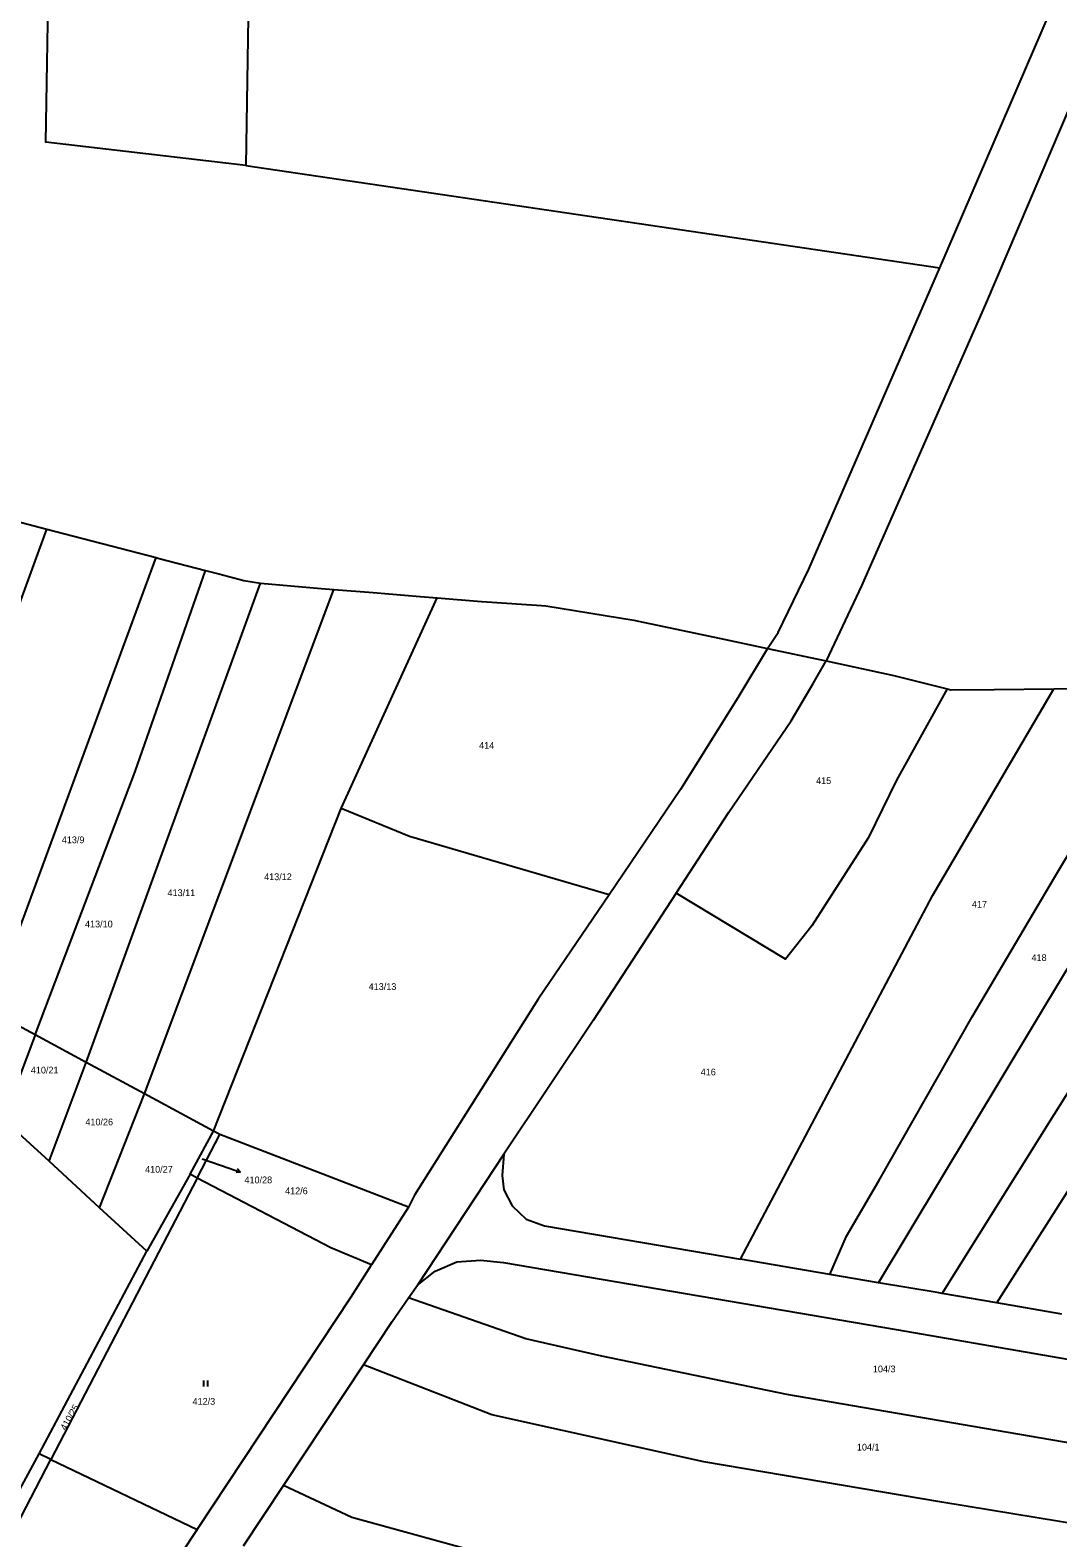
# Model space of a CAD drawing. Extents: x -746176 to -739709, y -1128407 to -1124482.
# Drawn here: x -743602.7 to -743344.4, y -1127120.3 to -1126741.3 of the extents above; entities that cross this region are included whole.
import ezdxf

# ---------------------------------------------------------------- set-up
doc = ezdxf.new("R2010")
doc.units = 0
for name, color, linetype in [('Hranice parcel', 7, 'Continuous'), ('Parcelní čísla', 7, 'Continuous'), ('Pop  PČ popisy', 7, 'Continuous'), ('Značky kultur', 7, 'Continuous')]:
    doc.layers.add(name, color=color, linetype=linetype)

msp = doc.modelspace()

# ---------------------------------------------------------------- linework, layer by layer
at = {"layer": 'Hranice parcel'}
for p, q in [((-743546.06, -1126620.02), (-743548.45, -1126775.3)), ((-743374.08, -1126801), (-743346.47, -1126737.09)), ((-743548.45, -1126775.3), (-743374.08, -1126801)), ((-743613.43, -1126862.82), (-743598.46, -1126866.7)), ((-743613.43, -1126862.82), (-743598.46, -1126866.7)), ((-743637.84, -1126974.2), (-743598.46, -1126866.7)), ((-743598.46, -1126866.7), (-743570.98, -1126873.86)), ((-743598.46, -1126866.7), (-743570.98, -1126873.86)), ((-743558.58, -1126877.09), (-743555.26, -1126877.96)), ((-743558.58, -1126877.09), (-743555.26, -1126877.96)), ((-743555.26, -1126877.96), (-743548.99, -1126879.59)), ((-743555.26, -1126877.96), (-743548.99, -1126879.59)), ((-743588.59, -1127000.75), (-743544.8, -1126880.33)), ((-743573.98, -1127008.62), (-743526.35, -1126881.85)), ((-743548.99, -1126879.59), (-743544.8, -1126880.33)), ((-743548.99, -1126879.59), (-743544.8, -1126880.33)), ((-743524.49, -1126936.89), (-743500.35, -1126883.98)), ((-743556.57, -1127018), (-743524.49, -1126936.89)), ((-743601.38, -1126993.85), (-743613.12, -1126987.52)), ((-743601.38, -1126993.85), (-743609.42, -1127015.07)), ((-743588.59, -1127000.75), (-743601.38, -1126993.85)), ((-743597.86, -1127025.57), (-743588.59, -1127000.75)), ((-743573.98, -1127008.62), (-743588.59, -1127000.75)), ((-743585.23, -1127037.3), (-743573.98, -1127008.62)), ((-743556.57, -1127018), (-743573.98, -1127008.62)), ((-743597.86, -1127025.57), (-743609.42, -1127015.07)), ((-743562.48, -1127028.88), (-743556.57, -1127018)), ((-743554.98, -1127018.86), (-743556.57, -1127018)), ((-743560.68, -1127029.82), (-743554.98, -1127018.86)), ((-743507.61, -1127037.13), (-743554.98, -1127018.86)), ((-743585.23, -1127037.3), (-743597.86, -1127025.57)), ((-743483.62, -1127023.79), (-743505.37, -1127056.75)), ((-743560.68, -1127029.82), (-743597.45, -1127100.54)), ((-743562.48, -1127028.88), (-743573.39, -1127048.24)), ((-743560.68, -1127029.82), (-743562.48, -1127028.88)), ((-743573.39, -1127048.24), (-743585.23, -1127037.3)), ((-743507.61, -1127037.13), (-743516.89, -1127051.64)), ((-743600.41, -1127099.12), (-743573.39, -1127048.24)), ((-743401.72, -1127054.05), (-743424.12, -1127050.25)), ((-743389.47, -1127056.13), (-743401.72, -1127054.05)), ((-743507.61, -1127059.97), (-743505.37, -1127056.75)), ((-743359.71, -1127061.21), (-743373.46, -1127058.85)), ((-743343.4, -1127064.01), (-743359.71, -1127061.21)), ((-743538.97, -1127107.07), (-743518.91, -1127076.75)), ((-743646.48, -1127183.8), (-743600.41, -1127099.12)), ((-743642.12, -1127186.45), (-743597.45, -1127100.54)), ((-743597.45, -1127100.54), (-743600.41, -1127099.12)), ((-743597.45, -1127100.54), (-743560.72, -1127118.19)), ((-743549.04, -1127122.29), (-743538.97, -1127107.07))]:
    msp.add_line(p, q, dxfattribs=at)
for points in [[(-743548.45, -1126775.3), (-743598.7, -1126769.47), (-743596.48, -1126634.64)], [(-743305.53, -1126676.38), (-743362.58, -1126810.12), (-743393.73, -1126880.97), (-743402.66, -1126899.83)], [(-743417.33, -1126896.72), (-743414.66, -1126892.7), (-743406.95, -1126876.81), (-743374.08, -1126801)], [(-743613.12, -1126987.52), (-743604.54, -1126964.89), (-743570.98, -1126873.86)], [(-743570.98, -1126873.86), (-743570.28, -1126874.05), (-743558.58, -1126877.09)], [(-743570.98, -1126873.86), (-743570.28, -1126874.05), (-743558.58, -1126877.09)], [(-743601.38, -1126993.85), (-743576.26, -1126927.6), (-743558.58, -1126877.09)], [(-743544.8, -1126880.33), (-743529.54, -1126881.59), (-743526.35, -1126881.85)], [(-743544.8, -1126880.33), (-743529.54, -1126881.59), (-743526.35, -1126881.85)], [(-743526.35, -1126881.85), (-743516.49, -1126882.66), (-743504.64, -1126883.63), (-743500.35, -1126883.98)], [(-743526.35, -1126881.85), (-743516.49, -1126882.66), (-743504.64, -1126883.63), (-743500.35, -1126883.98)], [(-743500.35, -1126883.98), (-743489.25, -1126884.88), (-743487.94, -1126884.99), (-743474.2, -1126885.91), (-743473.08, -1126885.98), (-743451, -1126889.6), (-743449.81, -1126889.8), (-743427.91, -1126894.47), (-743417.33, -1126896.72)], [(-743500.35, -1126883.98), (-743489.25, -1126884.88), (-743487.94, -1126884.99), (-743474.2, -1126885.91), (-743473.08, -1126885.98), (-743451, -1126889.6), (-743449.81, -1126889.8), (-743427.91, -1126894.47), (-743417.33, -1126896.72)], [(-743417.33, -1126896.72), (-743424.78, -1126909.13), (-743439.2, -1126932.19), (-743457.17, -1126958.62)], [(-743417.33, -1126896.72), (-743413.79, -1126897.47), (-743406.62, -1126898.99), (-743402.66, -1126899.83)], [(-743417.33, -1126896.72), (-743413.79, -1126897.47), (-743406.62, -1126898.99), (-743402.66, -1126899.83)], [(-743373.46, -1127058.85), (-743345.29, -1127013.85), (-743271.77, -1126897.03)], [(-743359.71, -1127061.21), (-743292.37, -1126955.23), (-743255.64, -1126895.06)], [(-743440.35, -1126958.18), (-743427.08, -1126937.82), (-743411.38, -1126914.91), (-743405.93, -1126905.47), (-743402.66, -1126899.83)], [(-743402.66, -1126899.83), (-743385.6, -1126903.46), (-743372.24, -1126906.89)], [(-743402.66, -1126899.83), (-743385.6, -1126903.46), (-743372.24, -1126906.89)], [(-743389.47, -1127056.13), (-743342.45, -1126977.97), (-743292.9, -1126900.09)], [(-743401.72, -1127054.05), (-743397.47, -1127044.4), (-743389.37, -1127030.54), (-743365.92, -1126989.29), (-743344.18, -1126952.46), (-743314.63, -1126903.54)], [(-743345.39, -1126906.84), (-743336.16, -1126906.74), (-743334.69, -1126906.72), (-743314.63, -1126903.54)], [(-743345.39, -1126906.84), (-743336.16, -1126906.74), (-743334.69, -1126906.72), (-743314.63, -1126903.54)], [(-743372.24, -1126906.89), (-743384.97, -1126929.79), (-743392, -1126944.18), (-743406.19, -1126966.46), (-743412.83, -1126974.8), (-743440.35, -1126958.18)], [(-743424.12, -1127050.25), (-743375.85, -1126958.71), (-743345.39, -1126906.84)], [(-743372.24, -1126906.89), (-743371.28, -1126907.14), (-743360.4, -1126907.02), (-743345.39, -1126906.84)], [(-743372.24, -1126906.89), (-743371.28, -1126907.14), (-743360.4, -1126907.02), (-743345.39, -1126906.84)], [(-743457.17, -1126958.62), (-743507.35, -1126943.98), (-743524.49, -1126936.89)], [(-743457.17, -1126958.62), (-743475.03, -1126984.89), (-743506.07, -1127034.13), (-743507.61, -1127037.13)], [(-743440.35, -1126958.18), (-743461.19, -1126990.18), (-743483.62, -1127023.79)], [(-743483.62, -1127023.79), (-743484.09, -1127029.22), (-743483.64, -1127032.8), (-743481.55, -1127036.83), (-743477.98, -1127040.17), (-743473.44, -1127041.87), (-743424.12, -1127050.25)], [(-743516.89, -1127051.64), (-743527.15, -1127047.39), (-743560.68, -1127029.82)], [(-743560.72, -1127118.19), (-743522.03, -1127059.68), (-743516.89, -1127051.64)], [(-743505.37, -1127056.75), (-743500.91, -1127053.2), (-743495.43, -1127050.9), (-743489.52, -1127050.44), (-743483.7, -1127051.01), (-743385.04, -1127067.93), (-743311.47, -1127080.65)], [(-743373.46, -1127058.85), (-743374.75, -1127058.63), (-743389.47, -1127056.13)], [(-743518.91, -1127076.75), (-743511.71, -1127065.87), (-743507.61, -1127059.97)], [(-743315.45, -1127100.94), (-743412.49, -1127084.27), (-743458.97, -1127074.63), (-743478.13, -1127070.26), (-743507.61, -1127059.97)], [(-743320.04, -1127120.06), (-743373.57, -1127111.3), (-743433.39, -1127101.15), (-743486.65, -1127089.31), (-743518.91, -1127076.75)], [(-743227.63, -1127169.97), (-743272.53, -1127161.95), (-743339.46, -1127150.28), (-743422.36, -1127136.74), (-743485.93, -1127125.07), (-743521.87, -1127115.17), (-743538.97, -1127107.07)], [(-743560.72, -1127118.19), (-743576.94, -1127142.72), (-743616.38, -1127202.08)]]:
    msp.add_lwpolyline(points, dxfattribs=at)
at = {"layer": 'Pop  PČ popisy'}
for p, q in [((-743559.41, -1127025), (-743552.66, -1127027.33)), ((-743552.66, -1127027.33), (-743549.82, -1127028.31)), ((-743549.82, -1127028.31), (-743550.93, -1127028.45)), ((-743549.82, -1127028.31), (-743550.61, -1127027.51))]:
    msp.add_line(p, q, dxfattribs=at)
at = {"layer": 'Značky kultur'}
for p, q in [((-743559, -1127082.18), (-743559, -1127080.68)), ((-743558, -1127082.18), (-743558, -1127080.68))]:
    msp.add_line(p, q, dxfattribs=at)

# ---------------------------------------------------------------- texts
at = {"layer": 'Parcelní čísla'}
for s, p in [('414', (-743489.84, -1126921.93)), ('415', (-743405.15, -1126930.78)), ('413/9', (-743594.73, -1126945.66)), ('413/12', (-743543.87, -1126954.94)), ('413/11', (-743568.15, -1126958.96)), ('417', (-743365.99, -1126961.84)), ('413/10', (-743588.89, -1126966.82)), ('418', (-743351.01, -1126975.26)), ('413/13', (-743517.6, -1126982.54)), ('410/21', (-743602.51, -1127003.54)), ('416', (-743434.15, -1127004.02)), ('410/26', (-743588.8, -1127016.57)), ('410/27', (-743573.79, -1127028.49)), ('410/28', (-743548.82, -1127031.14)), ('412/6', (-743538.61, -1127033.89)), ('104/3', (-743390.88, -1127078.65)), ('412/3', (-743561.86, -1127086.8)), ('104/1', (-743394.9, -1127098.32))]:
    msp.add_text(s, height=1.7, dxfattribs=at).set_placement(p)
msp.add_text('410/25', height=1.7, rotation=60, dxfattribs=at).set_placement((-743593.76, -1127093.4))

doc.saveas('drawing.dxf')
